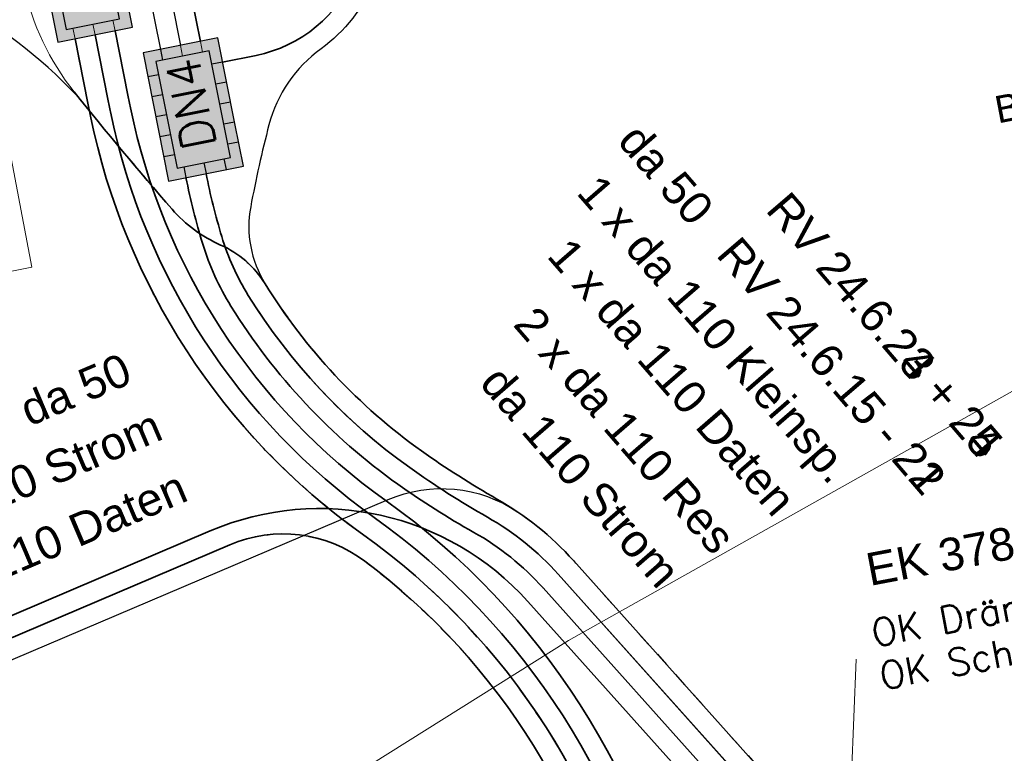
# Model space of a CAD drawing. Header units: metres. Extents: x -502 to 161, y -108 to 174.
# Tile 541 of 656: x -131.69 to -124.46, y 18.44 to 23.83. Entities that reach past the tile are written whole.
import ezdxf

# ---------------------------------------------------------------- set-up
doc = ezdxf.new("R2010")
doc.units = ezdxf.units.M
doc.header["$LTSCALE"] = 0.1
doc.linetypes.add('2-1', pattern=[0.17, 0.06, -0.025, 0.06, -0.025])
doc.linetypes.add('237', pattern=[93, 75, -18])
for name, color, linetype in [('BRI31-005.05-5p02-Koordinierung Lageplan 4. BA ZOB West 2022-06-15', 7, 'Continuous'), ('BRI31-005.06-5f07-Koordinierung Lageplan 4. BA ZOB Fernbusbahnh', 7, 'Continuous'), ('BRI31-005.07-5f08-Koordinierung Lageplan 4. BA Radstation - Seeterrasse 2023-05-31', 7, 'Continuous'), ('BRI32-005.03-5f06-Koordinierung Schemaplan 4 BA ZOB Teilbereich 2 Ost - Bahnhofsallee 2023-01-21', 7, 'Continuous')]:
    doc.layers.add(name, color=color, linetype=linetype)
doc.styles.add('Arial', font='arial.ttf')
doc.styles.add('Txt', font='txt_____.ttf')

msp = doc.modelspace()

# ---------------------------------------------------------------- hatches: boundary and pattern name
at = {"layer": 'BRI31-005.07-5f08-Koordinierung Lageplan 4. BA Radstation - Seeterrasse 2023-05-31', "linetype": 'Continuous', "lineweight": 0, "true_color": 0xff7f7f, "transparency": 33554687}
msp.add_hatch(color=11, dxfattribs=at).paths.add_polyline_path([(-130.5961, 22.6421), (-130.0469, 22.7516), (-130.1095, 23.0654), (-130.2347, 23.6931), (-130.7839, 23.5835)])
msp.add_hatch(color=11, dxfattribs=at).paths.add_polyline_path([(-130.5961, 22.6421), (-130.0469, 22.7516), (-130.1095, 23.0654), (-130.2347, 23.6931), (-130.7839, 23.5835)])

# ---------------------------------------------------------------- linework, layer by layer
at = {"layer": 'BRI31-005.05-5p02-Koordinierung Lageplan 4. BA ZOB West 2022-06-15', "color": 1, "linetype": 'Continuous', "lineweight": 18, "true_color": 0xff0000, "transparency": 33554687}
for p, q in [((-132.4614, 26.5248), (-131.6011, 22.008)), ((-125.6027, 17.7091), (-125.5443, 19.1277))]:
    msp.add_line(p, q, dxfattribs=at)
at = {"layer": 'BRI31-005.05-5p02-Koordinierung Lageplan 4. BA ZOB West 2022-06-15', "color": 7, "linetype": 'Continuous', "lineweight": 25, "transparency": 33554687}
for p, q in [((-130.6566, 23.6089), (-130.6409, 23.5305)), ((-130.1995, 23.5165), (-130.2779, 23.5009)), ((-130.6702, 23.4227), (-130.7487, 23.407)), ((-130.1701, 23.3694), (-130.2486, 23.3538)), ((-130.6409, 23.2756), (-130.7193, 23.2599)), ((-130.1408, 23.2223), (-130.2193, 23.2067)), ((-130.6115, 23.1285), (-130.69, 23.1128)), ((-130.1115, 23.0752), (-130.1899, 23.0596)), ((-130.5822, 22.9814), (-130.6606, 22.9657)), ((-130.0821, 22.9281), (-130.1606, 22.9125)), ((-130.5528, 22.8342), (-130.6313, 22.8186)), ((-130.1902, 22.8046), (-130.1746, 22.7261)), ((-130.4844, 22.7459), (-130.4688, 22.6675)), ((-130.3371, 22.7753), (-130.3215, 22.6968))]:
    msp.add_line(p, q, dxfattribs=at)
at = {"layer": 'BRI31-005.05-5p02-Koordinierung Lageplan 4. BA ZOB West 2022-06-15', "color": 7, "linetype": 'Continuous', "lineweight": 35, "transparency": 33554687, "flags": 128}
for points in [[(-121.4115, 26.861), (-121.5275, 27.4879, 0.534461), (-123.2843, 28.2432), (-128.8388, 24.6386, 0.154391), (-129.2222, 24.173, -0.253076), (-129.9543, 23.5654), (-130.1995, 23.5165)], [(-137.9985, 28.3529), (-137.9517, 28.1074), (-137.9517, 28.1074, 0.222031), (-137.456, 27.4213), (-137.456, 27.4213), (-132.8387, 24.8493), (-132.8387, 24.8493, 0.250888), (-131.8947, 24.8336), (-131.8947, 24.8336, -0.49815), (-130.4568, 24.1402), (-130.3624, 23.6677)], [(-130.9897, 23.7464), (-130.8952, 23.2726, 0.001136), (-130.8764, 23.1794, 0.189787), (-128.999, 20.2921), (-128.999, 20.2921, -0.193425), (-126.8073, 16.8691), (-126.8073, 16.8691)], [(-131.1368, 23.7171), (-131.0423, 23.2433, 0.001136), (-131.0234, 23.1494, 0.189787), (-129.0861, 20.17, -0.193425), (-126.9547, 16.8411)], [(-130.4688, 22.6675), (-130.4688, 22.6675, 0.025002), (-130.3456, 22.1785), (-130.3456, 22.1785), (-130.3456, 22.1785, 0.064596), (-130.1387, 21.7225), (-130.1387, 21.7225, 0.099519), (-128.912, 20.4143, 0.02695), (-128.3546, 20.0607), (-128.3546, 20.0607, -0.082419), (-127.8458, 19.6528), (-127.8458, 19.6528), (-126.495, 18.1448, -0.136619), (-126.2217, 17.5917)], [(-127.9575, 19.5527, 0.32118), (-130.2908, 20.0714), (-132.973, 18.9286)], [(-126.369, 17.5638), (-126.369, 17.5638, 0.136619), (-126.6067, 18.0447), (-126.6067, 18.0447), (-127.9575, 19.5527)]]:
    msp.add_lwpolyline(points, format="xyb", dxfattribs=at)
at = {"layer": 'BRI31-005.05-5p02-Koordinierung Lageplan 4. BA ZOB West 2022-06-15', "color": 1, "linetype": '237', "lineweight": 25, "true_color": 0xff0000, "transparency": 33554687, "flags": 128}
for points in [[(-131.2239, 23.2192), (-131.2239, 23.2192, 0.081946), (-132.1286, 23.9386), (-132.1286, 23.9386), (-137.675, 27.0281), (-137.675, 27.0281, -0.222031), (-138.3937, 28.023), (-138.3937, 28.023), (-138.4406, 28.2686)], [(-121.559, 26.8337), (-121.675, 27.4606, 0.534461), (-123.2027, 28.1173), (-128.7571, 24.5128), (-128.7571, 24.5128, 0.154391), (-129.083, 24.117), (-129.083, 24.117), (-129.083, 24.117, -0.141722), (-129.4768, 23.6137), (-129.4768, 23.6137, 0.174525), (-129.8594, 23.0545, 0.017498), (-129.9935, 22.4531, 0.186457), (-129.8881, 21.8877)], [(-132.8554, 18.6526), (-128.984, 20.3021, -0.255041), (-128.0306, 20.2097)]]:
    msp.add_lwpolyline(points, format="xyb", dxfattribs=at)
at = {"layer": 'BRI31-005.05-5p02-Koordinierung Lageplan 4. BA ZOB West 2022-06-15', "color": 7, "linetype": 'Continuous', "lineweight": 25, "transparency": 33554687, "flags": 128}
for points in [[(-131.4114, 23.6623), (-130.8622, 23.7718), (-131.05, 24.7133), (-131.5992, 24.6038), (-131.4114, 23.6623)], [(-131.3486, 23.7564), (-130.9563, 23.8347), (-131.1128, 24.6192), (-131.5051, 24.541), (-131.3486, 23.7564)], [(-130.5961, 22.6421), (-130.0469, 22.7516), (-130.1095, 23.0654), (-130.2347, 23.6931), (-130.7839, 23.5835), (-130.5961, 22.6421)], [(-130.5333, 22.7362), (-130.141, 22.8144), (-130.2975, 23.599), (-130.6898, 23.5207), (-130.5333, 22.7362)]]:
    msp.add_lwpolyline(points, dxfattribs=at)
at = {"layer": 'BRI31-005.05-5p02-Koordinierung Lageplan 4. BA ZOB West 2022-06-15', "color": 3, "linetype": 'Continuous', "lineweight": 35, "true_color": 0x00ff00, "transparency": 33554687, "flags": 128}
for points in [[(-131.1703, 23.1194, -0.001136), (-131.1894, 23.2139), (-131.2839, 23.6877)], [(-127.102, 16.8132, 0.193425), (-129.1731, 20.0478, -0.189787), (-131.1703, 23.1194)], [(-132.9142, 18.7906), (-130.1479, 19.9693, -0.268207), (-129.1544, 19.8482, -0.186634), (-127.2494, 16.7852)]]:
    msp.add_lwpolyline(points, format="xyb", dxfattribs=at)
at = {"layer": 'BRI31-005.05-5p02-Koordinierung Lageplan 4. BA ZOB West 2022-06-15', "color": 1, "linetype": 'Continuous', "lineweight": 35, "true_color": 0xff0000, "transparency": 33554687, "flags": 128}
msp.add_lwpolyline([(-131.2897, 23.2966, 0.010351), (-130.5708, 22.4342, 0.110584), (-130.2146, 22.1719, -0.151983), (-129.8881, 21.8877), (-129.8881, 21.8877, 0.100013), (-128.7379, 20.6586), (-128.7379, 20.6586, 0.025449), (-128.184, 20.3049, -0.081524), (-127.6224, 19.853), (-126.2725, 18.3461), (-126.2725, 18.3461, -0.023295), (-126.1871, 18.2416), (-126.1871, 18.2416, 0.28749), (-125.6924, 18.0483)], format="xyb", dxfattribs=at)
at = {"layer": 'BRI31-005.05-5p02-Koordinierung Lageplan 4. BA ZOB West 2022-06-15', "color": 3, "linetype": '237', "lineweight": 35, "true_color": 0x00ff00, "transparency": 33554687, "flags": 128}
for points in [[(-130.3215, 22.6968, 0.023773), (-130.2059, 22.2336), (-130.2059, 22.2336, 0.065817), (-130.0112, 21.8016), (-130.0112, 21.8016), (-130.0112, 21.8016, 0.099519), (-128.8249, 20.5364), (-128.8249, 20.5364), (-128.8249, 20.5364, 0.025606), (-128.2546, 20.1725), (-128.2546, 20.1725), (-128.2546, 20.1725, -0.081067), (-127.7341, 19.7529), (-127.7341, 19.7529)], [(-127.7341, 19.7529), (-126.3832, 18.2449, -0.136619), (-126.0743, 17.6197)]]:
    msp.add_lwpolyline(points, format="xyb", dxfattribs=at)
at = {"layer": 'BRI31-005.06-5f07-Koordinierung Lageplan 4. BA ZOB Fernbusbahnh', "color": 7, "linetype": 'Continuous', "lineweight": 13, "transparency": 33554687}
msp.add_polyline3d([(-96.9273, 36.5347, 321.7413), (-127.6577, 19.2668, 321.0921), (-131.5784, 16.8089, 321.0847), (-145.2307, 10.3373, 321.2303), (-159.1332, 4.1861, 321.2019), (-170.6864, -0.6216, 321.2527), (-175.3442, -2.4624, 321.2536), (-188.1709, -7.3861, 321.2474), (-196.8471, -10.5554, 321.3471), (-209.1849, -14.9024, 321.4012), (-222.8753, -19.5184, 321.4022), (-237.2406, -24.2474, 321.3764)], dxfattribs=at)
at = {"layer": 'BRI31-005.07-5f08-Koordinierung Lageplan 4. BA Radstation - Seeterrasse 2023-05-31', "color": 1, "linetype": 'Continuous', "lineweight": 13, "true_color": 0xff0000, "transparency": 33554687}
for p, q in [((-132.4614, 26.5248), (-131.6011, 22.008)), ((-132.4614, 26.5248), (-131.6011, 22.008)), ((-132.4614, 26.5248), (-131.6011, 22.008)), ((-132.4614, 26.5248), (-131.6011, 22.008)), ((-125.6027, 17.7091), (-125.5443, 19.1277)), ((-125.6027, 17.7091), (-125.5443, 19.1277))]:
    msp.add_line(p, q, dxfattribs=at)
at = {"layer": 'BRI31-005.07-5f08-Koordinierung Lageplan 4. BA Radstation - Seeterrasse 2023-05-31', "color": 7, "linetype": 'Continuous', "lineweight": 20, "transparency": 33554687}
for p, q in [((-131.0054, 23.8249), (-130.9897, 23.7464)), ((-131.0054, 23.8249), (-130.9897, 23.7464)), ((-131.2996, 23.7662), (-131.2839, 23.6877)), ((-131.2996, 23.7662), (-131.2839, 23.6877)), ((-131.1368, 23.7171), (-131.1525, 23.7955)), ((-131.1368, 23.7171), (-131.1525, 23.7955)), ((-130.3624, 23.6676), (-130.3467, 23.5892)), ((-130.3624, 23.6676), (-130.3467, 23.5892)), ((-130.6566, 23.6089), (-130.6409, 23.5305)), ((-130.6566, 23.6089), (-130.6409, 23.5305)), ((-130.5093, 23.6383), (-130.4936, 23.5598)), ((-130.5093, 23.6383), (-130.4936, 23.5598)), ((-130.1995, 23.5165), (-130.2779, 23.5009)), ((-130.1995, 23.5165), (-130.2779, 23.5009)), ((-130.6702, 23.4227), (-130.7487, 23.407)), ((-130.6702, 23.4227), (-130.7487, 23.407)), ((-130.1701, 23.3694), (-130.2486, 23.3538)), ((-130.1701, 23.3694), (-130.2486, 23.3538)), ((-130.6409, 23.2756), (-130.7193, 23.2599)), ((-130.6409, 23.2756), (-130.7193, 23.2599)), ((-130.1408, 23.2223), (-130.2193, 23.2067)), ((-130.1408, 23.2223), (-130.2193, 23.2067)), ((-130.6115, 23.1285), (-130.69, 23.1128)), ((-130.6115, 23.1285), (-130.69, 23.1128)), ((-130.1115, 23.0752), (-130.1899, 23.0596)), ((-130.1115, 23.0752), (-130.1899, 23.0596)), ((-130.5822, 22.9814), (-130.6606, 22.9657)), ((-130.5822, 22.9814), (-130.6606, 22.9657)), ((-130.0821, 22.9281), (-130.1606, 22.9125)), ((-130.0821, 22.9281), (-130.1606, 22.9125)), ((-130.5528, 22.8342), (-130.6313, 22.8186)), ((-130.5528, 22.8342), (-130.6313, 22.8186)), ((-130.1902, 22.8046), (-130.1746, 22.7261)), ((-130.1902, 22.8046), (-130.1746, 22.7261)), ((-130.4844, 22.7459), (-130.4688, 22.6675)), ((-130.4844, 22.7459), (-130.4688, 22.6675)), ((-130.3371, 22.7753), (-130.3215, 22.6968)), ((-130.3371, 22.7753), (-130.3215, 22.6968))]:
    msp.add_line(p, q, dxfattribs=at)
at = {"layer": 'BRI31-005.07-5f08-Koordinierung Lageplan 4. BA Radstation - Seeterrasse 2023-05-31', "color": 7, "linetype": 'Continuous', "lineweight": 9, "transparency": 33554687}
msp.add_line((-131.7485, 21.9799), (-131.6011, 22.008), dxfattribs=at)
msp.add_line((-131.7485, 21.9799), (-131.6011, 22.008), dxfattribs=at)
at = {"layer": 'BRI31-005.07-5f08-Koordinierung Lageplan 4. BA Radstation - Seeterrasse 2023-05-31', "color": 3, "linetype": 'Continuous', "lineweight": 30, "true_color": 0x00ff00, "transparency": 33554687, "flags": 128}
for points in [[(-152.0077, 44.0978), (-149.1285, 41.1862), (-149.1285, 41.1862, 0.112767), (-147.1905, 39.9592), (-147.1905, 39.9592), (-145.414, 39.331, 0.037213), (-142.3995, 38.5114, -0.01205), (-139.3399, 37.8426), (-139.3399, 37.8426, -0.285044), (-134.9815, 33.4029), (-134.9815, 33.4029), (-134.7896, 32.5481), (-134.2449, 29.6871), (-134.2449, 29.6871, 0.152657), (-132.8378, 27.0562), (-132.8378, 27.0562), (-131.3428, 25.5869, -0.007309), (-131.3097, 25.5538, -0.145681), (-130.6377, 24.2823), (-130.5091, 23.6383)], [(-147.1905, 39.9592), (-145.414, 39.331, 0.037213), (-142.3995, 38.5114, -0.01205), (-139.3399, 37.8426), (-139.3399, 37.8426, -0.285044), (-134.9815, 33.4029), (-134.9815, 33.4029), (-134.7896, 32.5481), (-134.2449, 29.6871), (-134.2449, 29.6871, 0.152657), (-132.8378, 27.0562), (-132.8378, 27.0562), (-131.3428, 25.5869, -0.007309), (-131.3097, 25.5538, -0.145681), (-130.6377, 24.2823), (-130.5091, 23.6383)], [(-130.3215, 22.6968, 0.023773), (-130.2059, 22.2336), (-130.2059, 22.2336, 0.065817), (-130.0112, 21.8016), (-130.0112, 21.8016), (-130.0112, 21.8016, 0.099519), (-128.8249, 20.5364), (-128.8249, 20.5364), (-128.8249, 20.5364, 0.025606), (-128.2546, 20.1725), (-128.2546, 20.1725), (-128.2546, 20.1725, -0.081067), (-127.7341, 19.7529), (-127.7341, 19.7529)], [(-130.3215, 22.6968, 0.023773), (-130.2059, 22.2336), (-130.2059, 22.2336, 0.065817), (-130.0112, 21.8016), (-130.0112, 21.8016), (-130.0112, 21.8016, 0.099519), (-128.8249, 20.5364), (-128.8249, 20.5364), (-128.8249, 20.5364, 0.025606), (-128.2546, 20.1725), (-128.2546, 20.1725), (-128.2546, 20.1725, -0.081067), (-127.7341, 19.7529), (-127.7341, 19.7529)], [(-127.7341, 19.7529), (-126.3832, 18.2449, -0.136619), (-126.0743, 17.6197)], [(-127.7341, 19.7529), (-126.3832, 18.2449, -0.136619), (-126.0743, 17.6197)]]:
    msp.add_lwpolyline(points, format="xyb", dxfattribs=at)
at = {"layer": 'BRI31-005.07-5f08-Koordinierung Lageplan 4. BA Radstation - Seeterrasse 2023-05-31', "color": 7, "linetype": 'Continuous', "lineweight": 30, "transparency": 33554687, "flags": 128}
for points in [[(-152.1144, 43.9923), (-149.2351, 41.0807), (-149.2351, 41.0807, 0.112774), (-147.2405, 39.8177), (-147.2405, 39.8177), (-145.464, 39.1896, 0.037032), (-142.4429, 38.367, -0.012109), (-139.3754, 37.6969), (-139.3754, 37.6969, -0.285019), (-135.1279, 33.3705), (-135.1279, 33.3705), (-134.937, 32.5201), (-134.3923, 29.6591), (-134.3923, 29.6591, 0.152657), (-132.943, 26.9492), (-132.943, 26.9492), (-131.4479, 25.4799), (-131.4479, 25.4799, -0.007585), (-131.4168, 25.4487), (-131.4168, 25.4487), (-131.4168, 25.4487, -0.145681), (-130.7848, 24.253), (-130.7848, 24.253), (-130.6564, 23.609)], [(-147.2405, 39.8177), (-145.464, 39.1896, 0.037032), (-142.4429, 38.367, -0.012109), (-139.3754, 37.6969), (-139.3754, 37.6969, -0.285019), (-135.1279, 33.3705), (-135.1279, 33.3705), (-134.937, 32.5201), (-134.3923, 29.6591), (-134.3923, 29.6591, 0.152657), (-132.943, 26.9492), (-132.943, 26.9492), (-131.4479, 25.4799), (-131.4479, 25.4799, -0.007585), (-131.4168, 25.4487), (-131.4168, 25.4487), (-131.4168, 25.4487, -0.145681), (-130.7848, 24.253), (-130.7848, 24.253), (-130.6564, 23.609)], [(-138.279, 30.0631), (-138.2726, 29.6349, 0.054315), (-138.1044, 28.279, 0.210693), (-137.456, 27.4213), (-132.8387, 24.8493), (-132.8387, 24.8493, 0.250888), (-131.8947, 24.8336), (-131.8947, 24.8336, -0.49815), (-130.4568, 24.1402), (-130.3624, 23.6677)], [(-138.279, 30.0631), (-138.2726, 29.6349, 0.054315), (-138.1044, 28.279, 0.210693), (-137.456, 27.4213), (-132.8387, 24.8493), (-132.8387, 24.8493, 0.250888), (-131.8947, 24.8336), (-131.8947, 24.8336, -0.49815), (-130.4568, 24.1402), (-130.3624, 23.6677)], [(-121.4115, 26.861), (-121.5275, 27.4879, 0.534461), (-123.2843, 28.2432), (-128.8388, 24.6386, 0.154391), (-129.2222, 24.173, -0.253076), (-129.9543, 23.5654), (-130.1995, 23.5165)], [(-121.4115, 26.861), (-121.5275, 27.4879, 0.534461), (-123.2843, 28.2432), (-128.8388, 24.6386, 0.154391), (-129.2222, 24.173, -0.253076), (-129.9543, 23.5654), (-130.1995, 23.5165)], [(-130.9897, 23.7464), (-130.8952, 23.2726, 0.001136), (-130.8764, 23.1794, 0.189787), (-128.999, 20.2921), (-128.999, 20.2921, -0.193425), (-126.8073, 16.8691), (-126.8073, 16.8691)], [(-130.9897, 23.7464), (-130.8952, 23.2726, 0.001136), (-130.8764, 23.1794, 0.189787), (-128.999, 20.2921), (-128.999, 20.2921, -0.193425), (-126.8073, 16.8691), (-126.8073, 16.8691)], [(-131.1368, 23.7171), (-131.0423, 23.2433, 0.001136), (-131.0234, 23.1494, 0.189787), (-129.0861, 20.17, -0.193425), (-126.9547, 16.8411)], [(-131.1368, 23.7171), (-131.0423, 23.2433, 0.001136), (-131.0234, 23.1494, 0.189787), (-129.0861, 20.17, -0.193425), (-126.9547, 16.8411)], [(-130.4688, 22.6675), (-130.4688, 22.6675, 0.025002), (-130.3456, 22.1785), (-130.3456, 22.1785), (-130.3456, 22.1785, 0.064596), (-130.1387, 21.7225), (-130.1387, 21.7225, 0.099519), (-128.912, 20.4143, 0.02695), (-128.3546, 20.0607), (-128.3546, 20.0607, -0.082419), (-127.8458, 19.6528), (-127.8458, 19.6528), (-126.495, 18.1448, -0.136619), (-126.2217, 17.5917)], [(-130.4688, 22.6675), (-130.4688, 22.6675, 0.025002), (-130.3456, 22.1785), (-130.3456, 22.1785), (-130.3456, 22.1785, 0.064596), (-130.1387, 21.7225), (-130.1387, 21.7225, 0.099519), (-128.912, 20.4143, 0.02695), (-128.3546, 20.0607), (-128.3546, 20.0607, -0.082419), (-127.8458, 19.6528), (-127.8458, 19.6528), (-126.495, 18.1448, -0.136619), (-126.2217, 17.5917)], [(-127.9575, 19.5527, 0.32118), (-130.2908, 20.0714), (-132.973, 18.9286)], [(-127.9575, 19.5527, 0.32118), (-130.2908, 20.0714), (-132.973, 18.9286)], [(-126.369, 17.5638), (-126.369, 17.5638, 0.136619), (-126.6067, 18.0447), (-126.6067, 18.0447), (-127.9575, 19.5527)], [(-126.369, 17.5638), (-126.369, 17.5638, 0.136619), (-126.6067, 18.0447), (-126.6067, 18.0447), (-127.9575, 19.5527)]]:
    msp.add_lwpolyline(points, format="xyb", dxfattribs=at)
at = {"layer": 'BRI31-005.07-5f08-Koordinierung Lageplan 4. BA Radstation - Seeterrasse 2023-05-31', "color": 1, "linetype": 'Continuous', "lineweight": 20, "true_color": 0xff0000, "transparency": 33554687, "flags": 128}
for points in [[(-131.2897, 23.2966, -0.117463), (-131.6584, 24.0791), (-131.6584, 24.0791, 0.147933), (-132.0667, 24.8259), (-132.0667, 24.8259), (-133.5762, 26.3096, -0.152515), (-135.2764, 29.4908, -0.025735), (-135.4751, 30.9353), (-135.4751, 30.9353, 0.044386), (-135.9097, 33.4089), (-135.9097, 33.4089, 0.089102), (-136.6633, 35.0083), (-136.6633, 35.0083, 0.034764), (-137.6968, 36.2668), (-137.6968, 36.2668)], [(-131.2897, 23.2966, -0.117463), (-131.6584, 24.0791), (-131.6584, 24.0791, 0.147933), (-132.0667, 24.8259), (-132.0667, 24.8259), (-133.5762, 26.3096, -0.152515), (-135.2764, 29.4908, -0.025735), (-135.4751, 30.9353), (-135.4751, 30.9353, 0.044386), (-135.9097, 33.4089), (-135.9097, 33.4089, 0.089102), (-136.6633, 35.0083), (-136.6633, 35.0083, 0.034764), (-137.6968, 36.2668), (-137.6968, 36.2668)], [(-131.2239, 23.2192), (-131.2239, 23.2192, 0.081946), (-132.1286, 23.9386), (-132.1286, 23.9386), (-137.675, 27.0281, -0.210693), (-138.5423, 28.1756), (-138.5423, 28.1756, -0.054314), (-138.7226, 29.6282), (-138.7226, 29.6282), (-138.7289, 30.0568)], [(-131.2239, 23.2192), (-131.2239, 23.2192, 0.081946), (-132.1286, 23.9386), (-132.1286, 23.9386), (-137.675, 27.0281, -0.210693), (-138.5423, 28.1756), (-138.5423, 28.1756, -0.054314), (-138.7226, 29.6282), (-138.7226, 29.6282), (-138.7289, 30.0568)], [(-121.559, 26.8337), (-121.675, 27.4606, 0.534461), (-123.2027, 28.1173), (-128.7571, 24.5128), (-128.7571, 24.5128, 0.154391), (-129.083, 24.117), (-129.083, 24.117), (-129.083, 24.117, -0.141722), (-129.4768, 23.6137), (-129.4768, 23.6137, 0.174525), (-129.8594, 23.0545, 0.017498), (-129.9935, 22.4531, 0.186457), (-129.8881, 21.8877)], [(-121.559, 26.8337), (-121.675, 27.4606, 0.534461), (-123.2027, 28.1173), (-128.7571, 24.5128), (-128.7571, 24.5128, 0.154391), (-129.083, 24.117), (-129.083, 24.117), (-129.083, 24.117, -0.141722), (-129.4768, 23.6137), (-129.4768, 23.6137, 0.174525), (-129.8594, 23.0545, 0.017498), (-129.9935, 22.4531, 0.186457), (-129.8881, 21.8877)], [(-132.8554, 18.6526), (-128.984, 20.3021, -0.255041), (-128.0306, 20.2097)], [(-132.8554, 18.6526), (-128.984, 20.3021, -0.255041), (-128.0306, 20.2097)]]:
    msp.add_lwpolyline(points, format="xyb", dxfattribs=at)
at = {"layer": 'BRI31-005.07-5f08-Koordinierung Lageplan 4. BA Radstation - Seeterrasse 2023-05-31', "color": 7, "linetype": 'Continuous', "lineweight": 20, "transparency": 33554687, "flags": 128}
for points in [[(-131.4114, 23.6623), (-130.8622, 23.7718), (-131.05, 24.7133), (-131.5992, 24.6038), (-131.4114, 23.6623)], [(-131.4114, 23.6623), (-130.8622, 23.7718), (-131.05, 24.7133), (-131.5992, 24.6038), (-131.4114, 23.6623)], [(-131.3486, 23.7564), (-130.9563, 23.8347), (-131.1128, 24.6192), (-131.5051, 24.541), (-131.3486, 23.7564)], [(-131.3486, 23.7564), (-130.9563, 23.8347), (-131.1128, 24.6192), (-131.5051, 24.541), (-131.3486, 23.7564)], [(-130.5961, 22.6421), (-130.0469, 22.7516), (-130.1095, 23.0654), (-130.2347, 23.6931), (-130.7839, 23.5835), (-130.5961, 22.6421)], [(-130.5961, 22.6421), (-130.0469, 22.7516), (-130.1095, 23.0654), (-130.2347, 23.6931), (-130.7839, 23.5835), (-130.5961, 22.6421)], [(-130.5333, 22.7362), (-130.141, 22.8144), (-130.2975, 23.599), (-130.6898, 23.5207), (-130.5333, 22.7362)], [(-130.5333, 22.7362), (-130.141, 22.8144), (-130.2975, 23.599), (-130.6898, 23.5207), (-130.5333, 22.7362)]]:
    msp.add_lwpolyline(points, dxfattribs=at)
at = {"layer": 'BRI31-005.07-5f08-Koordinierung Lageplan 4. BA Radstation - Seeterrasse 2023-05-31', "color": 3, "linetype": '2-1', "lineweight": 30, "true_color": 0x00ff00, "transparency": 33554687, "flags": 128}
for points in [[(-131.1703, 23.1194, -0.001136), (-131.1894, 23.2139), (-131.2839, 23.6877)], [(-131.1703, 23.1194, -0.001136), (-131.1894, 23.2139), (-131.2839, 23.6877)], [(-127.102, 16.8132, 0.193425), (-129.1731, 20.0478, -0.189787), (-131.1703, 23.1194)], [(-127.102, 16.8132, 0.193425), (-129.1731, 20.0478, -0.189787), (-131.1703, 23.1194)], [(-132.9142, 18.7906), (-130.1479, 19.9693, -0.268207), (-129.1544, 19.8482, -0.186634), (-127.2494, 16.7852)], [(-132.9142, 18.7906), (-130.1479, 19.9693, -0.268207), (-129.1544, 19.8482, -0.186634), (-127.2494, 16.7852)]]:
    msp.add_lwpolyline(points, format="xyb", dxfattribs=at)
at = {"layer": 'BRI31-005.07-5f08-Koordinierung Lageplan 4. BA Radstation - Seeterrasse 2023-05-31', "color": 1, "linetype": '2-1', "lineweight": 30, "true_color": 0xff0000, "transparency": 33554687, "flags": 128}
for points in [[(-131.2897, 23.2966, 0.010351), (-130.5708, 22.4342, 0.110584), (-130.2146, 22.1719, -0.151983), (-129.8881, 21.8877)], [(-131.2897, 23.2966, 0.010351), (-130.5708, 22.4342, 0.110584), (-130.2146, 22.1719, -0.151983), (-129.8881, 21.8877)], [(-129.8881, 21.8877), (-129.8881, 21.8877, 0.100013), (-128.7379, 20.6586), (-128.7379, 20.6586, 0.025449), (-128.184, 20.3049, -0.081524), (-127.6224, 19.853), (-126.2725, 18.3461), (-126.2725, 18.3461, -0.023295), (-126.1871, 18.2416), (-126.1871, 18.2416, 0.28749), (-125.6924, 18.0483)], [(-129.8881, 21.8877), (-129.8881, 21.8877, 0.100013), (-128.7379, 20.6586), (-128.7379, 20.6586, 0.025449), (-128.184, 20.3049, -0.081524), (-127.6224, 19.853), (-126.2725, 18.3461), (-126.2725, 18.3461, -0.023295), (-126.1871, 18.2416), (-126.1871, 18.2416, 0.28749), (-125.6924, 18.0483)]]:
    msp.add_lwpolyline(points, format="xyb", dxfattribs=at)
at = {"layer": 'BRI31-005.07-5f08-Koordinierung Lageplan 4. BA Radstation - Seeterrasse 2023-05-31', "color": 11, "linetype": 'Continuous', "true_color": 0xff7f7f, "transparency": 33554687}
msp.add_solid([(-131.4114, 23.6623), (-130.8622, 23.7718), (-131.5992, 24.6038), (-131.05, 24.7133)], dxfattribs=at)
msp.add_solid([(-131.4114, 23.6623), (-130.8622, 23.7718), (-131.5992, 24.6038), (-131.05, 24.7133)], dxfattribs=at)
at = {"layer": 'BRI32-005.03-5f06-Koordinierung Schemaplan 4 BA ZOB Teilbereich 2 Ost - Bahnhofsallee 2023-01-21', "color": 1, "linetype": 'Continuous', "lineweight": 13, "true_color": 0xff0000, "transparency": 33554687}
msp.add_line((-125.6027, 17.7091), (-125.5443, 19.1277), dxfattribs=at)
at = {"layer": 'BRI32-005.03-5f06-Koordinierung Schemaplan 4 BA ZOB Teilbereich 2 Ost - Bahnhofsallee 2023-01-21', "color": 7, "linetype": 'Continuous', "lineweight": 30, "transparency": 33554687, "flags": 128}
for points in [[(-121.4115, 26.861), (-121.5275, 27.4879, 0.534461), (-123.2843, 28.2432), (-128.8388, 24.6386, 0.154391), (-129.2222, 24.173, -0.253076), (-129.9543, 23.5654), (-130.1995, 23.5165)], [(-130.9897, 23.7464), (-130.8952, 23.2726, 0.001136), (-130.8764, 23.1794, 0.189787), (-128.999, 20.2921), (-128.999, 20.2921, -0.193425), (-126.8073, 16.8691), (-126.8073, 16.8691)], [(-131.1368, 23.7171), (-131.0423, 23.2433, 0.001136), (-131.0234, 23.1494, 0.189787), (-129.0861, 20.17, -0.193425), (-126.9547, 16.8411)], [(-130.4688, 22.6675), (-130.4688, 22.6675, 0.025002), (-130.3456, 22.1785), (-130.3456, 22.1785), (-130.3456, 22.1785, 0.064596), (-130.1387, 21.7225), (-130.1387, 21.7225, 0.099519), (-128.912, 20.4143, 0.02695), (-128.3546, 20.0607), (-128.3546, 20.0607, -0.082419), (-127.8458, 19.6528), (-127.8458, 19.6528), (-126.495, 18.1448, -0.136619), (-126.2217, 17.5917)], [(-127.9575, 19.5527, 0.32118), (-130.2908, 20.0714), (-132.973, 18.9286)], [(-126.369, 17.5638), (-126.369, 17.5638, 0.136619), (-126.6067, 18.0447), (-126.6067, 18.0447), (-127.9575, 19.5527)]]:
    msp.add_lwpolyline(points, format="xyb", dxfattribs=at)
at = {"layer": 'BRI32-005.03-5f06-Koordinierung Schemaplan 4 BA ZOB Teilbereich 2 Ost - Bahnhofsallee 2023-01-21', "color": 1, "linetype": '237', "lineweight": 20, "true_color": 0xff0000, "transparency": 33554687, "flags": 128}
for points in [[(-121.559, 26.8337), (-121.675, 27.4606, 0.534461), (-123.2027, 28.1173), (-128.7571, 24.5128), (-128.7571, 24.5128, 0.154391), (-129.083, 24.117), (-129.083, 24.117), (-129.083, 24.117, -0.141722), (-129.4768, 23.6137), (-129.4768, 23.6137, 0.174525), (-129.8594, 23.0545, 0.017498), (-129.9935, 22.4531, 0.186457), (-129.8881, 21.8877)], [(-132.8554, 18.6526), (-128.984, 20.3021, -0.255041), (-128.0306, 20.2097)]]:
    msp.add_lwpolyline(points, format="xyb", dxfattribs=at)
at = {"layer": 'BRI32-005.03-5f06-Koordinierung Schemaplan 4 BA ZOB Teilbereich 2 Ost - Bahnhofsallee 2023-01-21', "color": 3, "linetype": 'Continuous', "lineweight": 30, "true_color": 0x00ff00, "transparency": 33554687, "flags": 128}
for points in [[(-127.102, 16.8132, 0.193425), (-129.1731, 20.0478, -0.189787), (-131.1703, 23.1194)], [(-132.9142, 18.7906), (-130.1479, 19.9693, -0.268207), (-129.1544, 19.8482, -0.186634), (-127.2494, 16.7852)]]:
    msp.add_lwpolyline(points, format="xyb", dxfattribs=at)
at = {"layer": 'BRI32-005.03-5f06-Koordinierung Schemaplan 4 BA ZOB Teilbereich 2 Ost - Bahnhofsallee 2023-01-21', "color": 3, "linetype": '237', "lineweight": 30, "true_color": 0x00ff00, "transparency": 33554687, "flags": 128}
for points in [[(-130.3215, 22.6968, 0.023773), (-130.2059, 22.2336), (-130.2059, 22.2336, 0.065817), (-130.0112, 21.8016), (-130.0112, 21.8016), (-130.0112, 21.8016, 0.099519), (-128.8249, 20.5364), (-128.8249, 20.5364), (-128.8249, 20.5364, 0.025606), (-128.2546, 20.1725), (-128.2546, 20.1725), (-128.2546, 20.1725, -0.081067), (-127.7341, 19.7529), (-127.7341, 19.7529)], [(-127.7341, 19.7529), (-126.3832, 18.2449, -0.136619), (-126.0743, 17.6197)]]:
    msp.add_lwpolyline(points, format="xyb", dxfattribs=at)
at = {"layer": 'BRI32-005.03-5f06-Koordinierung Schemaplan 4 BA ZOB Teilbereich 2 Ost - Bahnhofsallee 2023-01-21', "color": 1, "linetype": 'Continuous', "lineweight": 30, "true_color": 0xff0000, "transparency": 33554687, "flags": 128}
msp.add_lwpolyline([(-129.8881, 21.8877), (-129.8881, 21.8877, 0.100013), (-128.7379, 20.6586), (-128.7379, 20.6586, 0.025449), (-128.184, 20.3049, -0.081524), (-127.6224, 19.853), (-126.2725, 18.3461), (-126.2725, 18.3461, -0.023295), (-126.1871, 18.2416), (-126.1871, 18.2416, 0.28749), (-125.6924, 18.0483)], format="xyb", dxfattribs=at)

# ---------------------------------------------------------------- texts
at = {"layer": 'BRI31-005.05-5p02-Koordinierung Lageplan 4. BA ZOB West 2022-06-15', "color": 7, "transparency": 33554687, "attachment_point": 1, "line_spacing_factor": 0.25}
for s, insert, char_height, rotation, style in [('DN4', (-130.4906, 22.8544), 0.25, 101.28011, 'Txt'), ('1 x da 110 Kleinsp.', (-127.4262, 22.7093), 0.24, 310.96377, 'Arial'), ('1 x da 110 Daten', (-127.6437, 22.2454), 0.24, 310.96377, 'Arial'), ('2 x da 110 Res', (-127.8917, 21.7417), 0.24, 310.96377, 'Arial'), ('da 110 Strom', (-128.1385, 21.3089), 0.24, 310.96377, 'Arial'), ('da 110 Strom', (-132.5683, 20.1823), 0.24, 23.07825, 'Arial'), ('da 110 Daten', (-132.3844, 19.7312), 0.24, 23.07825, 'Arial')]:
    msp.add_mtext(s, dxfattribs=dict(at, insert=insert, char_height=char_height, rotation=rotation, style=style))
at = {"layer": 'BRI31-005.05-5p02-Koordinierung Lageplan 4. BA ZOB West 2022-06-15', "color": 1, "true_color": 0xff0000, "transparency": 33554687, "attachment_point": 1, "line_spacing_factor": 0.25}
for s, insert, char_height, rotation, style in [('da 50', (-127.1255, 23.0873), 0.24, 310.96377, 'Arial'), ('RV 24.6.15 - 22', (-126.3996, 22.2529), 0.24, 310.65804, 'Arial'), ('da 50', (-131.7142, 21.0569), 0.24, 23.07825, 'Arial'), ('EK 378', (-125.4895, 19.9019), 0.24, 10.74528, 'Arial'), ('OK Dränmatte   321.23', (-125.4488, 19.4136), 0.2, 10.74528, 'Txt'), ('OK Schacht     321,97', (-125.3891, 19.0992), 0.2, 10.74528, 'Txt')]:
    msp.add_mtext(s, dxfattribs=dict(at, insert=insert, char_height=char_height, rotation=rotation, style=style))
at = {"layer": 'BRI31-005.07-5f08-Koordinierung Lageplan 4. BA Radstation - Seeterrasse 2023-05-31', "color": 1, "true_color": 0xff0000, "transparency": 33554687, "attachment_point": 1, "line_spacing_factor": 0.25}
for s, insert, char_height, rotation, style in [('Brunnentechnik siehe', (-124.5416, 23.261), 0.2, 10.7964, 'Arial'), ('Brunnentechnik siehe', (-124.5416, 23.261), 0.2, 10.7964, 'Arial'), ('da 50', (-127.1255, 23.0873), 0.24, 310.96377, 'Arial'), ('da 50', (-127.1255, 23.0873), 0.24, 310.96377, 'Arial'), ('RV 24.6.23 + 24', (-126.0357, 22.5821), 0.24, 310.65804, 'Arial'), ('RV 24.6.23 + 24', (-126.0357, 22.5821), 0.24, 310.65804, 'Arial'), ('RV 24.6.15 - 21', (-126.3996, 22.2529), 0.24, 310.65804, 'Arial'), ('RV 24.6.15 - 21', (-126.3996, 22.2529), 0.24, 310.65804, 'Arial'), ('da 50', (-131.7142, 21.0569), 0.24, 23.07825, 'Arial'), ('da 50', (-131.7142, 21.0569), 0.24, 23.07825, 'Arial'), ('EK 378', (-125.4895, 19.9019), 0.24, 10.74528, 'Arial'), ('EK 378', (-125.4895, 19.9019), 0.24, 10.74528, 'Arial'), ('OK Dränmatte   321.23', (-125.4488, 19.4136), 0.2, 10.74528, 'Txt'), ('OK Dränmatte   321.23', (-125.4488, 19.4136), 0.2, 10.74528, 'Txt'), ('OK Schacht     321,97', (-125.3891, 19.0992), 0.2, 10.74528, 'Txt'), ('OK Schacht     321,97', (-125.3891, 19.0992), 0.2, 10.74528, 'Txt')]:
    msp.add_mtext(s, dxfattribs=dict(at, insert=insert, char_height=char_height, rotation=rotation, style=style))
at = {"layer": 'BRI31-005.07-5f08-Koordinierung Lageplan 4. BA Radstation - Seeterrasse 2023-05-31', "color": 7, "transparency": 33554687, "attachment_point": 1, "line_spacing_factor": 0.25}
for s, insert, char_height, rotation, style in [('DN4', (-130.4906, 22.8544), 0.25, 101.28011, 'Txt'), ('DN4', (-130.4906, 22.8544), 0.25, 101.28011, 'Txt'), ('1 x da 110 Kleinsp.', (-127.4262, 22.7093), 0.24, 310.96377, 'Arial'), ('1 x da 110 Kleinsp.', (-127.4262, 22.7093), 0.24, 310.96377, 'Arial'), ('1 x da 110 Daten', (-127.6437, 22.2454), 0.24, 310.96377, 'Arial'), ('1 x da 110 Daten', (-127.6437, 22.2454), 0.24, 310.96377, 'Arial'), ('2 x da 110 Res', (-127.8917, 21.7417), 0.24, 310.96377, 'Arial'), ('2 x da 110 Res', (-127.8917, 21.7417), 0.24, 310.96377, 'Arial'), ('da 110 Strom', (-128.1385, 21.3089), 0.24, 310.96377, 'Arial'), ('da 110 Strom', (-128.1385, 21.3089), 0.24, 310.96377, 'Arial'), ('da 110 Strom', (-132.5683, 20.1823), 0.24, 23.07825, 'Arial'), ('da 110 Strom', (-132.5683, 20.1823), 0.24, 23.07825, 'Arial'), ('da 110 Daten', (-132.3844, 19.7312), 0.24, 23.07825, 'Arial'), ('da 110 Daten', (-132.3844, 19.7312), 0.24, 23.07825, 'Arial')]:
    msp.add_mtext(s, dxfattribs=dict(at, insert=insert, char_height=char_height, rotation=rotation, style=style))
at = {"layer": 'BRI32-005.03-5f06-Koordinierung Schemaplan 4 BA ZOB Teilbereich 2 Ost - Bahnhofsallee 2023-01-21', "color": 1, "true_color": 0xff0000, "transparency": 33554687, "attachment_point": 1, "line_spacing_factor": 0.25}
for s, insert, char_height, rotation, style in [('Brunnentechnik siehe', (-124.5416, 23.261), 0.2, 10.7964, 'Arial'), ('da 50', (-127.1255, 23.0873), 0.24, 310.96377, 'Arial'), ('RV 24.6.24 + 25', (-126.0357, 22.5821), 0.24, 310.65804, 'Arial'), ('RV 24.6.15 - 21', (-126.3996, 22.2529), 0.24, 310.65804, 'Arial'), ('EK 378', (-125.4895, 19.9019), 0.24, 10.74528, 'Arial'), ('OK Dränmatte   321.23', (-125.4488, 19.4136), 0.2, 10.74528, 'Txt'), ('OK Schacht     321,97', (-125.3891, 19.0992), 0.2, 10.74528, 'Txt')]:
    msp.add_mtext(s, dxfattribs=dict(at, insert=insert, char_height=char_height, rotation=rotation, style=style))
at = {"layer": 'BRI32-005.03-5f06-Koordinierung Schemaplan 4 BA ZOB Teilbereich 2 Ost - Bahnhofsallee 2023-01-21', "color": 7, "transparency": 33554687, "char_height": 0.24, "attachment_point": 1, "rotation": 310.96377, "line_spacing_factor": 0.25, "style": 'Arial'}
for s, insert in [('1 x da 110 Kleinsp.', (-127.4262, 22.7093)), ('1 x da 110 Daten', (-127.6437, 22.2454)), ('2 x da 110 Res', (-127.8917, 21.7417)), ('da 110 Strom', (-128.1385, 21.3089))]:
    msp.add_mtext(s, dxfattribs=dict(at, insert=insert))

doc.saveas('drawing.dxf')
